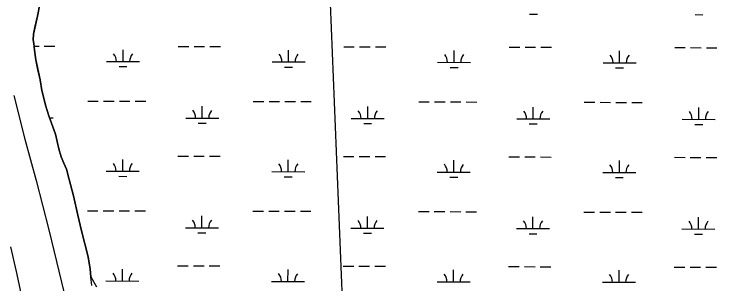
# Model space of a CAD drawing. Extents: x 3172297 to 3210190, y 958463 to 983887.
# Drawn here: x 3187707 to 3189838, y 975147 to 975965 of the extents above; entities that cross this region are included whole.
import ezdxf

# ---------------------------------------------------------------- set-up
doc = ezdxf.new("R2010")
doc.units = 0
for name, color, linetype in [('V-LEVE-TOET', 7, 'Continuous'), ('V-ROAD-CNTR', 7, 'Continuous'), ('V-SITE-VEGE', 7, 'Continuous'), ('V-WETL-SWMP', 7, 'Continuous')]:
    doc.layers.add(name, color=color, linetype=linetype)

msp = doc.modelspace()

# ---------------------------------------------------------------- linework, layer by layer
at = {"layer": 'V-LEVE-TOET'}
msp.add_lwpolyline([(3187706.3, 975718.4), (3187739.8, 975586.4), (3187774.1, 975460.6), (3187812.8, 975311.5), (3187865.6, 975089.5)], dxfattribs=at)
at = {"layer": 'V-ROAD-CNTR'}
msp.add_lwpolyline([(3187695.8, 975259.5), (3187713.4, 975185.2), (3187733.8, 975090.8), (3187764, 974945.9), (3187778.9, 974869.6), (3187788.9, 974822.5), (3187798.6, 974776), (3187816.6, 974681.9), (3187832, 974603.9), (3187847.2, 974536.4), (3187876.5, 974426.7), (3187907.9, 974328), (3187932.1, 974252.2), (3187973.5, 974122.4), (3187997.7, 974039.4), (3188019, 973955.2), (3188026.3, 973917.2), (3188030.9, 973893.6), (3188038, 973853.3), (3188043.3, 973815.4), (3188056.5, 973717.9)], dxfattribs=at)
at = {"layer": 'V-SITE-VEGE'}
for p, q in [((3187785.6, 975995.9), (3187777.8, 975959.3)), ((3187777.8, 975959.3), (3187765.5, 975904.5)), ((3187765.5, 975904.5), (3187764.6, 975887.5)), ((3187764.6, 975887.5), (3187766.8, 975875.7)), ((3187766.8, 975875.7), (3187769.3, 975855.5)), ((3187769.3, 975855.5), (3187773.5, 975826.5)), ((3187773.5, 975826.5), (3187785.9, 975765.8)), ((3187785.9, 975765.8), (3187791.5, 975734)), ((3187791.5, 975734), (3187797.1, 975710.2)), ((3187797.1, 975710.2), (3187801.9, 975689)), ((3187801.9, 975689), (3187812.5, 975657)), ((3187812.5, 975657), (3187832.3, 975600.8)), ((3187832.3, 975600.8), (3187843.3, 975556.7)), ((3187843.3, 975556.7), (3187849.4, 975533)), ((3187849.4, 975533), (3187858.4, 975513.8)), ((3187858.4, 975513.8), (3187866.1, 975495.3)), ((3187866.1, 975495.3), (3187874.3, 975463.5)), ((3187874.3, 975463.5), (3187886.8, 975413.9)), ((3187886.8, 975413.9), (3187900.8, 975356.1)), ((3187900.8, 975356.1), (3187911.6, 975307.8)), ((3187911.6, 975307.8), (3187921.8, 975269.1)), ((3187921.8, 975269.1), (3187931.5, 975229.4)), ((3187931.5, 975229.4), (3187937.7, 975192.4)), ((3187937.7, 975192.4), (3187940, 975169.1)), ((3187940, 975169.1), (3187956.8, 975138.8))]:
    msp.add_line(p, q, dxfattribs=at)
at = {"layer": 'V-WETL-SWMP'}
for p, q in [((3189270.1, 975964.8), (3189294.1, 975964.8)), ((3189772, 975963.6), (3189796, 975963.5)), ((3187767.7, 975868.5), (3187782.8, 975868.5)), ((3187798.8, 975868.5), (3187830.8, 975868.4)), ((3188037.5, 975821.5), (3188037.6, 975857.4)), ((3188204.7, 975867.5), (3188236.7, 975867.4)), ((3188252.7, 975867.3), (3188284.7, 975867.3)), ((3188300.7, 975867.2), (3188332.7, 975867.2)), ((3188539.4, 975820.2), (3188539.5, 975856.2)), ((3188706.6, 975866.2), (3188738.6, 975866.1)), ((3188754.6, 975866.1), (3188786.6, 975866)), ((3188802.6, 975866), (3188834.6, 975865.9)), ((3189041.3, 975819), (3189041.4, 975855)), ((3189208.5, 975865), (3189240.5, 975864.9)), ((3189256.5, 975864.9), (3189288.5, 975864.8)), ((3189304.5, 975864.7), (3189336.5, 975864.7)), ((3189710.4, 975863.7), (3189742.4, 975863.7)), ((3189758.4, 975863.6), (3189790.4, 975863.5)), ((3189806.4, 975863.5), (3189838.4, 975863.4)), ((3189543.2, 975817.7), (3189543.3, 975853.7)), ((3187987.5, 975821.6), (3188087.5, 975821.3)), ((3188489.4, 975820.3), (3188589.4, 975820.1)), ((3188991.3, 975819.1), (3189091.3, 975818.8)), ((3189493.2, 975817.9), (3189593.2, 975817.6)), ((3188025.4, 975806), (3188049.4, 975806)), ((3188527.3, 975804.8), (3188551.3, 975804.7)), ((3189029.3, 975803.6), (3189053.3, 975803.5)), ((3189531.2, 975802.3), (3189555.2, 975802.3)), ((3187930.3, 975701.6), (3187962.3, 975701.6)), ((3187978.3, 975701.5), (3188010.3, 975701.4)), ((3188026.3, 975701.4), (3188058.3, 975701.3)), ((3188074.3, 975701.3), (3188106.3, 975701.2)), ((3188277.5, 975650), (3188277.6, 975686)), ((3188432.2, 975700.4), (3188464.2, 975700.3)), ((3188480.2, 975700.3), (3188512.2, 975700.2)), ((3188528.2, 975700.2), (3188560.2, 975700.1)), ((3188576.2, 975700), (3188608.2, 975700)), ((3188779.4, 975648.8), (3188779.5, 975684.8)), ((3188934.2, 975699.2), (3188966.2, 975699.1)), ((3188982.2, 975699), (3189014.2, 975699)), ((3189030.2, 975698.9), (3189062.2, 975698.8)), ((3189078.2, 975698.8), (3189110.2, 975698.7)), ((3189436.1, 975697.9), (3189468.1, 975697.8)), ((3189484.1, 975697.8), (3189516.1, 975697.7)), ((3189532.1, 975697.7), (3189564.1, 975697.6)), ((3189580.1, 975697.6), (3189612.1, 975697.5)), ((3189281.3, 975647.6), (3189281.4, 975683.6)), ((3189783.2, 975646.3), (3189783.3, 975682.3)), ((3187814.5, 975651.2), (3187825.6, 975651.2)), ((3188227.5, 975650.2), (3188327.5, 975649.9)), ((3188729.4, 975648.9), (3188829.4, 975648.7)), ((3189231.3, 975647.7), (3189331.3, 975647.4)), ((3189733.2, 975646.4), (3189833.2, 975646.2)), ((3188265.5, 975634.6), (3188289.5, 975634.6)), ((3188767.4, 975633.4), (3188791.4, 975633.3)), ((3189269.3, 975632.2), (3189293.3, 975632.1)), ((3189771.2, 975630.9), (3189795.2, 975630.9)), ((3188036.7, 975488.8), (3188036.7, 975524.8)), ((3188203.8, 975534.8), (3188235.8, 975534.7)), ((3188251.8, 975534.7), (3188283.8, 975534.6)), ((3188299.8, 975534.6), (3188331.8, 975534.5)), ((3188538.6, 975487.5), (3188538.7, 975523.5)), ((3188705.7, 975533.6), (3188737.7, 975533.5)), ((3188753.7, 975533.4), (3188785.7, 975533.4)), ((3188801.7, 975533.3), (3188833.7, 975533.2)), ((3189040.5, 975486.3), (3189040.6, 975522.3)), ((3189207.6, 975532.3), (3189239.6, 975532.2)), ((3189255.6, 975532.2), (3189287.6, 975532.1)), ((3189303.6, 975532.1), (3189335.6, 975532)), ((3189542.4, 975485.1), (3189542.5, 975521.1)), ((3189709.6, 975531.1), (3189741.6, 975531)), ((3189757.6, 975531), (3189789.6, 975530.9)), ((3189805.6, 975530.8), (3189837.6, 975530.8)), ((3187986.7, 975488.9), (3188086.7, 975488.7)), ((3188024.6, 975473.4), (3188048.6, 975473.3)), ((3188488.6, 975487.7), (3188588.6, 975487.4)), ((3188526.5, 975472.1), (3188550.5, 975472.1)), ((3188990.5, 975486.4), (3189090.5, 975486.2)), ((3189492.4, 975485.2), (3189592.4, 975484.9)), ((3189028.4, 975470.9), (3189052.4, 975470.8)), ((3189530.3, 975469.7), (3189554.3, 975469.6)), ((3187929.5, 975369), (3187961.5, 975368.9)), ((3187977.5, 975368.9), (3188009.5, 975368.8)), ((3188025.5, 975368.7), (3188057.5, 975368.7)), ((3188073.5, 975368.6), (3188105.5, 975368.5)), ((3188431.4, 975367.7), (3188463.4, 975367.6)), ((3188479.4, 975367.6), (3188511.4, 975367.5)), ((3188527.4, 975367.5), (3188559.4, 975367.4)), ((3188575.4, 975367.4), (3188607.4, 975367.3)), ((3188933.3, 975366.5), (3188965.3, 975366.4)), ((3188981.3, 975366.4), (3189013.3, 975366.3)), ((3189029.3, 975366.3), (3189061.3, 975366.2)), ((3189077.3, 975366.1), (3189109.3, 975366.1)), ((3189435.2, 975365.2), (3189467.2, 975365.2)), ((3189483.2, 975365.1), (3189515.2, 975365)), ((3189531.2, 975365), (3189563.2, 975364.9)), ((3189579.2, 975364.9), (3189611.2, 975364.8)), ((3188276.7, 975317.4), (3188276.8, 975353.4)), ((3188778.6, 975316.1), (3188778.7, 975352.1)), ((3189280.5, 975314.9), (3189280.6, 975350.9)), ((3189782.4, 975313.6), (3189782.5, 975349.6)), ((3188226.7, 975317.5), (3188326.7, 975317.2)), ((3188264.7, 975302), (3188288.7, 975301.9)), ((3188728.6, 975316.3), (3188828.6, 975316)), ((3188766.6, 975300.7), (3188790.6, 975300.7)), ((3189230.5, 975315), (3189330.5, 975314.8)), ((3189732.4, 975313.8), (3189832.4, 975313.5)), ((3189268.5, 975299.5), (3189292.5, 975299.4)), ((3189770.4, 975298.2), (3189794.4, 975298.2)), ((3188203, 975202.1), (3188235, 975202)), ((3188251, 975202), (3188283, 975201.9)), ((3188299, 975201.9), (3188331, 975201.8)), ((3188704.9, 975200.9), (3188736.9, 975200.8)), ((3188752.9, 975200.8), (3188784.9, 975200.7)), ((3188800.9, 975200.6), (3188832.9, 975200.6)), ((3189206.8, 975199.6), (3189238.8, 975199.6)), ((3189254.8, 975199.5), (3189286.8, 975199.4)), ((3189302.8, 975199.4), (3189334.8, 975199.3)), ((3189708.7, 975198.4), (3189740.7, 975198.3)), ((3189756.7, 975198.3), (3189788.7, 975198.2)), ((3189804.7, 975198.2), (3189836.7, 975198.1)), ((3188035.8, 975156.1), (3188035.9, 975192.1)), ((3188537.7, 975154.9), (3188537.8, 975190.9)), ((3189039.6, 975153.6), (3189039.7, 975189.6)), ((3189541.6, 975152.4), (3189541.6, 975188.4)), ((3187985.8, 975156.2), (3188085.8, 975156)), ((3188487.7, 975155), (3188587.7, 975154.7)), ((3188989.6, 975153.7), (3189089.6, 975153.5)), ((3189491.6, 975152.5), (3189591.6, 975152.3))]:
    msp.add_line(p, q, dxfattribs=at)
for points in [[(3188616.6, 977194.7), (3188717.1, 974726)], [(3187943.2, 975142), (3187940, 975169.1), (3187937.7, 975192.4), (3187931.5, 975229.4), (3187921.8, 975269.1), (3187911.6, 975307.8), (3187900.8, 975356.1), (3187886.8, 975413.9), (3187874.3, 975463.5), (3187866.1, 975495.3), (3187858.4, 975513.8), (3187849.4, 975533), (3187843.3, 975556.7), (3187832.3, 975600.8), (3187812.5, 975657), (3187801.9, 975689), (3187797.1, 975710.2), (3187791.5, 975734), (3187785.9, 975765.8), (3187779.6, 975796.8), (3187773.5, 975826.5), (3187769.3, 975855.5), (3187766.8, 975875.7), (3187764.6, 975887.5), (3187765.5, 975904.5), (3187770.2, 975925.1), (3187777.8, 975959.3), (3187785.6, 975995.9)]]:
    msp.add_lwpolyline(points, dxfattribs=at)
for centre, start, end in [((3187982.2, 975822.1), 359.0865, 40.6302), ((3188092.7, 975821.8), 139.0865, 180.6302), ((3188484.1, 975820.8), 359.0865, 40.6302), ((3188594.6, 975820.5), 139.0865, 180.6302), ((3188986.1, 975819.6), 359.0865, 40.6302), ((3189096.5, 975819.3), 139.0865, 180.6302), ((3189488, 975818.3), 359.0865, 40.6302), ((3189598.4, 975818.1), 139.0865, 180.6302), ((3188222.3, 975650.7), 359.0865, 40.6302), ((3188332.8, 975650.4), 139.0865, 180.6302), ((3188724.2, 975649.4), 359.0865, 40.6302), ((3188834.7, 975649.1), 139.0865, 180.6302), ((3189226.1, 975648.2), 359.0865, 40.6302), ((3189336.6, 975647.9), 139.0865, 180.6302), ((3189728, 975646.9), 359.0865, 40.6302), ((3189838.5, 975646.7), 139.0865, 180.6302), ((3187981.4, 975489.4), 359.0865, 40.6302), ((3188091.9, 975489.1), 139.0865, 180.6302), ((3188483.3, 975488.1), 359.0865, 40.6302), ((3188593.8, 975487.9), 139.0865, 180.6302), ((3188985.2, 975486.9), 359.0865, 40.6302), ((3189095.7, 975486.6), 139.0865, 180.6302), ((3189487.1, 975485.7), 359.0865, 40.6302), ((3189597.6, 975485.4), 139.0865, 180.6302), ((3188221.5, 975318), 359.0865, 40.6302), ((3188331.9, 975317.7), 139.0865, 180.6302), ((3188723.4, 975316.7), 359.0865, 40.6302), ((3188833.9, 975316.5), 139.0865, 180.6302), ((3189225.3, 975315.5), 359.0865, 40.6302), ((3189335.8, 975315.2), 139.0865, 180.6302), ((3189727.2, 975314.3), 359.0865, 40.6302), ((3189837.7, 975314), 139.0865, 180.6302), ((3187980.6, 975156.7), 359.0865, 40.6302), ((3188091.1, 975156.4), 139.0865, 180.6302), ((3188482.5, 975155.5), 359.0865, 40.6302), ((3188593, 975155.2), 139.0865, 180.6302), ((3188984.4, 975154.2), 359.0865, 40.6302), ((3189094.9, 975154), 139.0865, 180.6302), ((3189486.3, 975153), 359.0865, 40.6302), ((3189596.8, 975152.7), 139.0865, 180.6302)]:
    msp.add_arc(centre, 35.2, start, end, dxfattribs=at)

doc.saveas('drawing.dxf')
